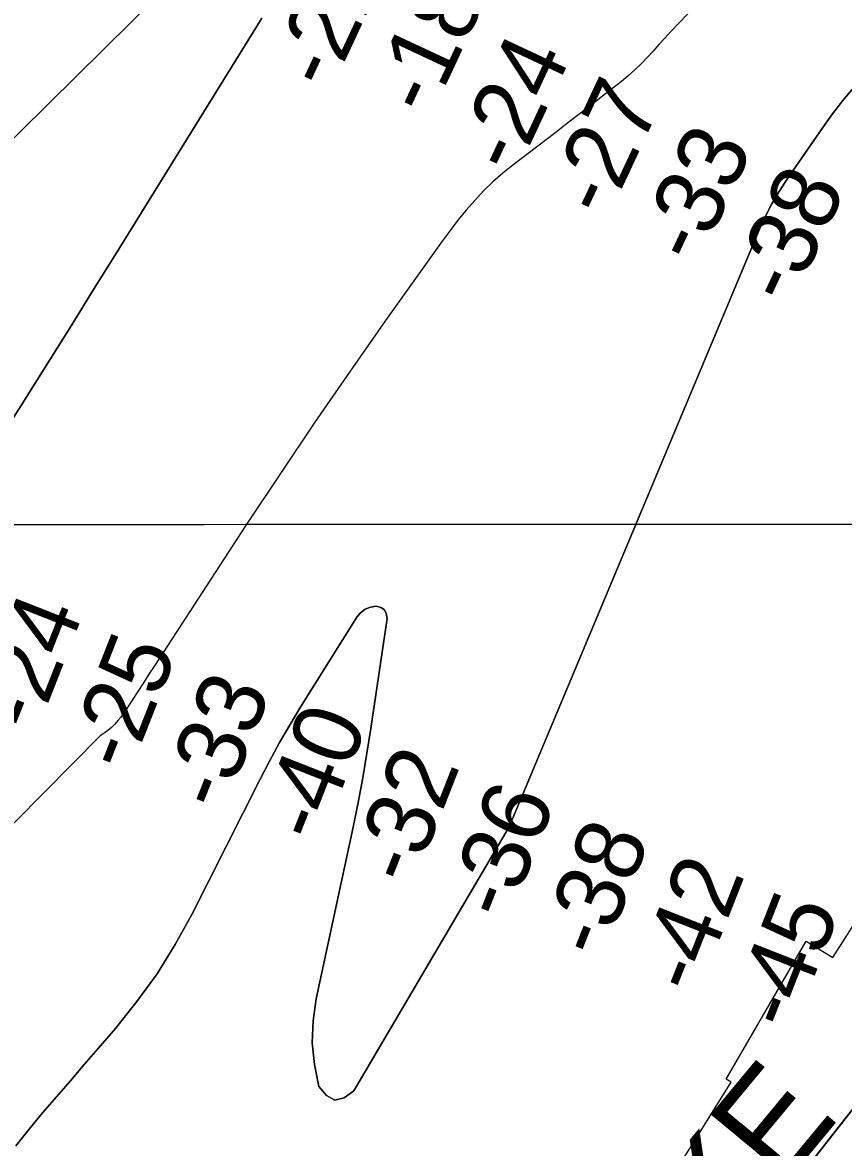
# Model space of a CAD drawing. Extents: x 3271442 to 3309282, y 752266 to 777610.
# Drawn here: x 3289012 to 3289820, y 763091 to 764198 of the extents above; entities that cross this region are included whole.
import ezdxf

# ---------------------------------------------------------------- set-up
doc = ezdxf.new("R2010")
doc.units = 0
for name, color, linetype in [('V-GRID-MAJR', 7, 'Continuous'), ('V-RIVR-RANG', 7, 'Continuous'), ('V-RRAP-FSHR', 7, 'Continuous'), ('V-RRAP-RVMT', 7, 'Continuous'), ('V-RRAP-RVMT-IDEN', 7, 'Continuous'), ('V-TOPO-DPTH', 7, 'Continuous'), ('V-TOPO-MINR', 7, 'Continuous')]:
    doc.layers.add(name, color=color, linetype=linetype)

msp = doc.modelspace()

# ---------------------------------------------------------------- linework, layer by layer
at = {"layer": 'V-GRID-MAJR'}
msp.add_spline([(3275589.54, 763703.55), (3280833.333, 763703.169), (3286077.126, 763703.55), (3291320.919, 763704.694), (3296564.7120000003, 763706.601), (3301808.505, 763709.27), (3307052.2970000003, 763712.703), (3307052.298, 763712.703)], degree=3, dxfattribs=at)
at = {"layer": 'V-RRAP-FSHR'}
msp.add_spline([(3289175.294, 762139.237), (3289199.423, 762153.422), (3289238.7800000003, 762167.307), (3289290.7830000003, 762181.407), (3289361.3340000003, 762211.474), (3289422.744, 762245.581), (3289515.5500000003, 762307.77), (3289579.907, 762382.161), (3289624.813, 762451.5380000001), (3289672.322, 762536.1240000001), (3289709.182, 762613.429), (3289742.72, 762696.074), (3289778.1550000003, 762754.902), (3289819.528, 762799.0530000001), (3289911.373, 762921.9230000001), (3289994.147, 763031.194), (3290081.225, 763125.2000000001), (3290188.829, 763225.805), (3290291.386, 763333.074), (3290344.486, 763399.5160000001), (3290388.7060000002, 763467.198), (3290474.091, 763575.3150000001), (3290571.032, 763693.184), (3290669.807, 763810.118), (3290775.646, 763894.02), (3290904.089, 763991.906), (3291011.392, 764077.283), (3291099.769, 764130.4400000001), (3291153.65, 764153.451), (3291210.451, 764195.778), (3291300.741, 764249.0260000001), (3291400.461, 764351.43), (3291483.312, 764483.334), (3291547.7060000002, 764562.328), (3291620.771, 764622.941), (3291661.95, 764638.83), (3291706.225, 764608.33), (3291755.419, 764603.5040000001), (3291805.881, 764628.5260000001)], degree=3, dxfattribs=at)
at = {"layer": 'V-RRAP-RVMT'}
msp.add_lwpolyline([(3289582.620731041, 762997.3884135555), (3289626.846000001, 763063.6469999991), (3289644.886000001, 763051.422999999), (3289709.272000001, 763155.006999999), (3289704.299000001, 763158.1209999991), (3289783.213000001, 763294.0759999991), (3289809.430000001, 763277.729999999), (3289884.412000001, 763395.7259999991), (3289929.712000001, 763369.408999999), (3290001.690000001, 763497.831999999), (3290019.628000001, 763487.8429999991), (3290094.582000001, 763611.243999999), (3290107.295000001, 763605.1109999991), (3290184.8570000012, 763727.2329999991), (3290209.226000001, 763711.319999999), (3290287.314000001, 763838.2769999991), (3290295.310000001, 763833.8659999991), (3290373.867000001, 763956.675999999), (3290389.671000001, 763948.5439999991), (3290471.137000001, 764068.214999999), (3290488.172000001, 764057.7819999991), (3290568.904000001, 764175.9049999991), (3290607.361000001, 764149.505999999), (3290692.585000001, 764267.596999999)], dxfattribs=at)
at = {"layer": 'V-TOPO-DPTH'}
for points in [[(3290095.8403100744, 764653.6847163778), (3289649.982433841, 764189.0270312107), (3289644.149124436, 764182.6599651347), (3289638.323215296, 764176.2861467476), (3289632.508406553, 764169.9021998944), (3289626.700998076, 764163.5115007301), (3289620.748169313, 764157.2782180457), (3289614.595264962, 764151.2602650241), (3289608.1422472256, 764145.5653064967), (3289601.4891539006, 764140.0856776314), (3289588.61060812, 764130.0215252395), (3289575.3505615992, 764119.6939240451), (3289562.068235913, 764109.3951529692), (3289548.752491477, 764099.1396270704), (3289535.4144678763, 764088.9129312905), (3289494.4869150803, 764057.6379789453), (3289484.5500369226, 764049.5825890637), (3289474.9451340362, 764041.1694336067), (3289465.8381940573, 764032.2196297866), (3289457.0632293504, 764022.9120603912), (3289448.701931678, 764013.204305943), (3289440.5571526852, 764003.3238890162), (3289432.737151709, 763993.1844783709), (3289425.1336694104, 763982.8724052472), (3289369.3730432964, 763904.6208561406), (3289334.367260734, 763854.8383540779), (3289299.7816290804, 763804.76950051), (3289265.826223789, 763754.2711196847), (3289232.2909694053, 763703.4863873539), (3289142.1059977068, 763565.0339051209), (3289136.600261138, 763556.5731972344), (3289131.099572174, 763548.1092121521), (3289125.606454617, 763539.640311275), (3289120.1183846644, 763531.1681332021), (3289114.137650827, 763521.9263543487), (3289111.5462666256, 763518.1488680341), (3289108.825792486, 763514.472384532), (3289105.9116834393, 763510.947405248), (3289102.868484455, 763507.5234287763), (3289099.6072945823, 763504.3250446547), (3289096.1879453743, 763501.3226237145), (3289092.53135716, 763498.6141475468), (3289088.7166096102, 763496.1016345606), (3288699.583559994, 763102.6186384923)], [(3290095.8403100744, 764653.6847163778), (3289649.982433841, 764189.0270312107), (3289644.149124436, 764182.6599651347), (3289638.323215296, 764176.2861467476), (3289632.508406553, 764169.9021998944), (3289626.700998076, 764163.5115007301), (3289620.748169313, 764157.2782180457), (3289614.595264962, 764151.2602650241), (3289608.1422472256, 764145.5653064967), (3289601.4891539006, 764140.0856776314), (3289588.61060812, 764130.0215252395), (3289575.3505615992, 764119.6939240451), (3289562.068235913, 764109.3951529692), (3289548.752491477, 764099.1396270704), (3289535.4144678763, 764088.9129312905), (3289494.4869150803, 764057.6379789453), (3289484.5500369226, 764049.5825890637), (3289474.9451340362, 764041.1694336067), (3289465.8381940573, 764032.2196297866), (3289457.0632293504, 764022.9120603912), (3289448.701931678, 764013.204305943), (3289440.5571526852, 764003.3238890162), (3289432.737151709, 763993.1844783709), (3289425.1336694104, 763982.8724052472), (3289369.3730432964, 763904.6208561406), (3289334.367260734, 763854.8383540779), (3289299.7816290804, 763804.76950051), (3289265.826223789, 763754.2711196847), (3289232.2909694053, 763703.4863873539), (3289142.1059977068, 763565.0339051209), (3289136.600261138, 763556.5731972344), (3289131.099572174, 763548.1092121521), (3289125.606454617, 763539.640311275), (3289120.1183846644, 763531.1681332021), (3289114.137650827, 763521.9263543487), (3289111.5462666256, 763518.1488680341), (3289108.825792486, 763514.472384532), (3289105.9116834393, 763510.947405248), (3289102.868484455, 763507.5234287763), (3289099.6072945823, 763504.3250446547), (3289096.1879453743, 763501.3226237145), (3289092.53135716, 763498.6141475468), (3289088.7166096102, 763496.1016345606), (3288699.583559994, 763102.6186384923)], [(3289546.7150164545, 762768.4046271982), (3289979.8696786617, 763321.3593500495), (3290007.398644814, 763355.2150993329), (3290035.0132644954, 763389.000567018), (3290062.7563644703, 763422.6806123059), (3290090.585117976, 763456.2903759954), (3290118.7140335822, 763489.6415935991), (3290147.157359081, 763522.7184977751), (3290176.0722994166, 763555.383931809), (3290205.3016496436, 763587.7750524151), (3290238.78381471, 763624.3480452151), (3290255.8610261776, 763643.6631401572), (3290272.47703882, 763663.353938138), (3290288.401253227, 763683.6082906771), (3290303.8642688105, 763704.2383462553), (3290322.9299165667, 763730.6149328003), (3290328.459763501, 763738.3760957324), (3290333.9183287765, 763746.1863577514), (3290339.2699715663, 763754.0702684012), (3290344.5503326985, 763762.0032781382), (3290875.225551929, 764299.7963633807)], [(3286606.268422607, 761301.335463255), (3286993.5756648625, 762052.6210506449), (3287562.97, 762669.84), (3288421.440914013, 763119.702667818), (3288431.2514201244, 763136.9510444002), (3288858.495536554, 763597.8571805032), (3288874.8436403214, 763620.3684371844), (3288891.067842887, 763642.9678753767), (3288907.106193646, 763665.6995858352), (3288923.020643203, 763688.5194778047), (3288932.8581336, 763702.7495477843), (3288953.394158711, 763732.8851647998), (3288973.657991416, 763763.2000986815), (3288993.513535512, 763793.7840078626), (3289013.096887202, 763824.5472339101), (3289017.5368289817, 763831.6262076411), (3289039.106212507, 763866.0819795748), (3289060.6359832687, 763900.5624385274), (3289082.106334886, 763935.0799280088), (3289103.5370737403, 763969.6221045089), (3289247.6865036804, 764202.4101642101)], [(3286606.268422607, 761301.335463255), (3286993.5756648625, 762052.6210506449), (3287562.97, 762669.84), (3288421.440914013, 763119.702667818), (3288431.2514201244, 763136.9510444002), (3288858.495536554, 763597.8571805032), (3288874.8436403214, 763620.3684371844), (3288891.067842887, 763642.9678753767), (3288907.106193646, 763665.6995858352), (3288923.020643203, 763688.5194778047), (3288932.8581336, 763702.7495477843), (3288953.394158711, 763732.8851647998), (3288973.657991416, 763763.2000986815), (3288993.513535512, 763793.7840078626), (3289013.096887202, 763824.5472339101), (3289017.5368289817, 763831.6262076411), (3289039.106212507, 763866.0819795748), (3289060.6359832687, 763900.5624385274), (3289082.106334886, 763935.0799280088), (3289103.5370737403, 763969.6221045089), (3289247.6865036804, 764202.4101642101)], [(3289005.440692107, 763092.5673011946), (3289018.5555454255, 763108.8273032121), (3289031.972159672, 763124.8506959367), (3289045.6150390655, 763140.6967100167), (3289059.257314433, 763156.5432440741), (3289072.8986837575, 763172.3905580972), (3289086.5394490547, 763188.2383920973), (3289103.605916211, 763208.0673511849), (3289124.7438305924, 763234.5223417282), (3289144.51776264, 763261.8891114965), (3289162.2457211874, 763290.6235501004), (3289178.609697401, 763320.2697679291), (3289245.575992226, 763452.8122762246), (3289255.143997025, 763471.1298576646), (3289265.0365056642, 763489.264686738), (3289275.415770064, 763507.125387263), (3289286.119538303, 763524.8033354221), (3289340.9827582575, 763612.7075599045), (3289344.798633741, 763617.1195004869), (3289349.1647865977, 763620.5646762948), (3289354.3563555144, 763622.559704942), (3289360.098201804, 763623.5879688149), (3289364.732756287, 763622.3007000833), (3289368.2443888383, 763620.0217483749), (3289370.071638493, 763616.2552722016), (3289370.775966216, 763611.497113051), (3289354.83222843, 763503.1169114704), (3289351.007559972, 763478.7855893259), (3289346.86458086, 763454.5118285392), (3289342.2441357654, 763430.324409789), (3289337.3053800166, 763406.1945523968), (3289300.964809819, 763237.1384201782), (3289297.9577147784, 763215.4942481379), (3289297.0534825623, 763193.9158031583), (3289299.3035445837, 763172.43594877), (3289303.6564694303, 763151.0218214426), (3289311.2509592, 763141.9256087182), (3289319.4347564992, 763137.3903710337), (3289328.502515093, 763139.6965959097), (3289338.159581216, 763146.5637958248), (3289490.84, 763406.42), (3289737.337099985, 763994.5919328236), (3289743.1205277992, 764007.2715569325), (3289749.408786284, 764019.6752341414), (3289756.4542907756, 764031.6649910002), (3289764.0046259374, 764043.3788009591), (3289799.3540712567, 764094.6492979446), (3289809.0883955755, 764108.1271967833), (3289819.2001603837, 764121.3020716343), (3289829.8780859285, 764134.0224105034)], [(3289829.8780859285, 764134.0224105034), (3289819.2001603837, 764121.3020716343), (3289809.0883955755, 764108.1271967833), (3289799.3540712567, 764094.6492979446), (3289764.0046259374, 764043.3788009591), (3289756.4542907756, 764031.6649910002), (3289749.408786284, 764019.6752341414), (3289743.1205277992, 764007.2715569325), (3289737.337099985, 763994.5919328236), (3289490.84, 763406.42), (3289338.159581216, 763146.5637958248), (3289328.502515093, 763139.6965959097), (3289319.4347564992, 763137.3903710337), (3289311.2509592, 763141.9256087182), (3289303.6564694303, 763151.0218214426), (3289299.3035445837, 763172.43594877), (3289297.0534825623, 763193.9158031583), (3289297.9577147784, 763215.4942481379), (3289300.964809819, 763237.1384201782), (3289337.3053800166, 763406.1945523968), (3289342.2441357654, 763430.324409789), (3289346.86458086, 763454.5118285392), (3289351.007559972, 763478.7855893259), (3289354.83222843, 763503.1169114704), (3289370.775966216, 763611.497113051), (3289370.071638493, 763616.2552722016), (3289368.2443888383, 763620.0217483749), (3289364.732756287, 763622.3007000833), (3289360.098201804, 763623.5879688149), (3289354.3563555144, 763622.559704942), (3289349.1647865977, 763620.5646762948), (3289344.798633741, 763617.1195004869), (3289340.9827582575, 763612.7075599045), (3289286.119538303, 763524.8033354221), (3289275.415770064, 763507.125387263), (3289265.0365056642, 763489.264686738), (3289255.143997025, 763471.1298576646), (3289245.575992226, 763452.8122762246), (3289178.609697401, 763320.2697679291), (3289162.2457211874, 763290.6235501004), (3289144.51776264, 763261.8891114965), (3289124.7438305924, 763234.5223417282), (3289103.605916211, 763208.0673511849), (3289086.5394490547, 763188.2383920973), (3289072.8986837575, 763172.3905580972), (3289059.257314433, 763156.5432440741), (3289045.6150390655, 763140.6967100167), (3289031.972159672, 763124.8506959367), (3289018.5555454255, 763108.8273032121), (3289005.440692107, 763092.5673011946)], [(3289883.541932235, 763118.2456800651), (3289886.9798165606, 763122.412776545), (3289844.4479096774, 763148.483208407), (3289840.448301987, 763143.3774063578), (3289546.7150164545, 762768.4046271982), (3289545.733510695, 762766.7756588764), (3289544.7411440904, 762765.1534097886), (3289543.732486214, 762763.5412395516), (3289542.7129674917, 762761.935788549), (3289539.9508434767, 762757.63426372), (3289539.1311430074, 762756.4759385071), (3289538.24790338, 762755.3733744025), (3289537.2693550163, 762754.3544519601), (3289536.227267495, 762753.3912906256), (3289054.4834110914, 762403.1466262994), (3289052.3151086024, 762396.736234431), (3289001.9729578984, 762354.7118971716)]]:
    msp.add_lwpolyline(points, dxfattribs=at)
at = {"layer": 'V-TOPO-MINR'}
for points in [[(3290095.8403100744, 764653.6847163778), (3289649.982433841, 764189.0270312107), (3289644.149124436, 764182.6599651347), (3289638.323215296, 764176.2861467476), (3289632.508406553, 764169.9021998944), (3289626.700998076, 764163.5115007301), (3289620.748169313, 764157.2782180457), (3289614.595264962, 764151.2602650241), (3289608.1422472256, 764145.5653064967), (3289601.4891539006, 764140.0856776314), (3289588.61060812, 764130.0215252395), (3289575.3505615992, 764119.6939240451), (3289562.068235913, 764109.3951529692), (3289548.752491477, 764099.1396270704), (3289535.4144678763, 764088.9129312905), (3289494.4869150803, 764057.6379789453), (3289484.5500369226, 764049.5825890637), (3289474.9451340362, 764041.1694336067), (3289465.8381940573, 764032.2196297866), (3289457.0632293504, 764022.9120603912), (3289448.701931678, 764013.204305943), (3289440.5571526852, 764003.3238890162), (3289432.737151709, 763993.1844783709), (3289425.1336694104, 763982.8724052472), (3289369.3730432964, 763904.6208561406), (3289334.367260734, 763854.8383540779), (3289299.7816290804, 763804.76950051), (3289265.826223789, 763754.2711196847), (3289232.2909694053, 763703.4863873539), (3289142.1059977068, 763565.0339051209), (3289136.600261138, 763556.5731972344), (3289131.099572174, 763548.1092121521), (3289125.606454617, 763539.640311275), (3289120.1183846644, 763531.1681332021), (3289114.137650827, 763521.9263543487), (3289111.5462666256, 763518.1488680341), (3289108.825792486, 763514.472384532), (3289105.9116834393, 763510.947405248), (3289102.868484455, 763507.5234287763), (3289099.6072945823, 763504.3250446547), (3289096.1879453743, 763501.3226237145), (3289092.53135716, 763498.6141475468), (3289088.7166096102, 763496.1016345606), (3288699.583559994, 763102.6186384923)], [(3289546.7150164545, 762768.4046271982), (3289979.8696786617, 763321.3593500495), (3290007.398644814, 763355.2150993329), (3290035.0132644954, 763389.000567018), (3290062.7563644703, 763422.6806123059), (3290090.585117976, 763456.2903759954), (3290118.7140335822, 763489.6415935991), (3290147.157359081, 763522.7184977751), (3290176.0722994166, 763555.383931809), (3290205.3016496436, 763587.7750524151), (3290238.78381471, 763624.3480452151), (3290255.8610261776, 763643.6631401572), (3290272.47703882, 763663.353938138), (3290288.401253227, 763683.6082906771), (3290303.8642688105, 763704.2383462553), (3290322.9299165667, 763730.6149328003), (3290328.459763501, 763738.3760957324), (3290333.9183287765, 763746.1863577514), (3290339.2699715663, 763754.0702684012), (3290344.5503326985, 763762.0032781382), (3290875.225551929, 764299.7963633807)], [(3289173.8214334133, 764252.6523497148), (3288654.96, 763740.04), (3288538.5250245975, 763649.5890315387), (3287621.5700000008, 763327.54), (3287063.4120887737, 762745.7784618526), (3287059.2437056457, 762743.3252925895), (3287056.1428824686, 762739.6133722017), (3287053.753765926, 762735.0622843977), (3286685.7045300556, 762164.7204155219), (3286683.1291622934, 762163.2829335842), (3286680.9002365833, 762161.3514151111), (3286678.9022722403, 762159.0905389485), (3286655.023310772, 762125.6251792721), (3286644.137062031, 762108.880694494), (3286634.267990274, 762091.6117797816), (3286625.92468399, 762073.5562201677), (3286618.59855469, 762054.9762306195)], [(3289247.6865036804, 764202.4101642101), (3289103.5370737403, 763969.6221045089), (3289082.106334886, 763935.0799280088), (3289060.6359832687, 763900.5624385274), (3289039.106212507, 763866.0819795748), (3289017.5368289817, 763831.6262076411), (3289013.096887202, 763824.5472339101), (3288993.513535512, 763793.7840078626), (3288973.657991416, 763763.2000986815), (3288953.394158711, 763732.8851647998), (3288932.8581336, 763702.7495477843), (3288923.020643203, 763688.5194778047), (3288907.106193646, 763665.6995858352), (3288891.067842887, 763642.9678753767), (3288874.8436403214, 763620.3684371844), (3288858.495536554, 763597.8571805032), (3288431.2514201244, 763136.9510444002), (3288421.440914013, 763119.702667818), (3287562.97, 762669.84), (3286993.5756648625, 762052.6210506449), (3286606.268422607, 761301.335463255)], [(3289829.8780859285, 764134.0224105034), (3289819.2001603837, 764121.3020716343), (3289809.0883955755, 764108.1271967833), (3289799.3540712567, 764094.6492979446), (3289764.0046259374, 764043.3788009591), (3289756.4542907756, 764031.6649910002), (3289749.408786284, 764019.6752341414), (3289743.1205277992, 764007.2715569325), (3289737.337099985, 763994.5919328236), (3289490.84, 763406.42), (3289338.159581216, 763146.5637958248), (3289328.502515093, 763139.6965959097), (3289319.4347564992, 763137.3903710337), (3289311.2509592, 763141.9256087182), (3289303.6564694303, 763151.0218214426), (3289299.3035445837, 763172.43594877), (3289297.0534825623, 763193.9158031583), (3289297.9577147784, 763215.4942481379), (3289300.964809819, 763237.1384201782), (3289337.3053800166, 763406.1945523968), (3289342.2441357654, 763430.324409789), (3289346.86458086, 763454.5118285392), (3289351.007559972, 763478.7855893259), (3289354.83222843, 763503.1169114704), (3289370.775966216, 763611.497113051), (3289370.071638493, 763616.2552722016), (3289368.2443888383, 763620.0217483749), (3289364.732756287, 763622.3007000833), (3289360.098201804, 763623.5879688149), (3289354.3563555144, 763622.559704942), (3289349.1647865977, 763620.5646762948), (3289344.798633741, 763617.1195004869), (3289340.9827582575, 763612.7075599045), (3289286.119538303, 763524.8033354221), (3289275.415770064, 763507.125387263), (3289265.0365056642, 763489.264686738), (3289255.143997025, 763471.1298576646), (3289245.575992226, 763452.8122762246), (3289178.609697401, 763320.2697679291), (3289162.2457211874, 763290.6235501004), (3289144.51776264, 763261.8891114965), (3289124.7438305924, 763234.5223417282), (3289103.605916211, 763208.0673511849), (3289086.5394490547, 763188.2383920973), (3289072.8986837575, 763172.3905580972), (3289059.257314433, 763156.5432440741), (3289045.6150390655, 763140.6967100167), (3289031.972159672, 763124.8506959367), (3289018.5555454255, 763108.8273032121), (3289005.440692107, 763092.5673011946)]]:
    msp.add_lwpolyline(points, dxfattribs=at)

# ---------------------------------------------------------------- texts
at = {"layer": 'V-RIVR-RANG'}
for s, rotation, p in [('-22', 64.96300000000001, (3289314.6544250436, 764128.6687898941)), ('-18', 64.96300000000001, (3289413.188958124, 764103.3263147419)), ('-24', 64.96300000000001, (3289496.8753814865, 764046.1987173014)), ('-27', 64.96300000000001, (3289587.259749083, 764003.4107239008)), ('-33', 64.96300000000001, (3289676.192895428, 763957.5158162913)), ('-38', 64.96300000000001, (3289767.8062194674, 763917.3567502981)), ('-24', 68.5406111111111, (3289024.98520902, 763496.5542854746)), ('-25', 68.5406111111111, (3289117.2826982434, 763458.0118304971)), ('-33', 68.5406111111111, (3289209.4836859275, 763419.2248819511)), ('-40', 68.5406111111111, (3289304.6762213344, 763388.0472340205)), ('-32', 68.5406111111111, (3289395.623689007, 763346.0678690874)), ('-36', 68.5406111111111, (3289489.561704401, 763311.69880477)), ('-38', 68.5406111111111, (3289582.341701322, 763274.3838176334)), ('-42', 68.5406111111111, (3289675.8937105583, 763239.0327790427)), ('-45', 68.5406111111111, (3289769.252716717, 763203.1907533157))]:
    msp.add_text(s, height=67, rotation=rotation, dxfattribs=at).set_placement(p)
at = {"layer": 'V-RRAP-RVMT-IDEN'}
msp.add_text('LAKE', height=99.99980200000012, rotation=50.3147111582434, dxfattribs=at).set_placement((3289597.7569173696, 762856.6053798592))

doc.saveas('drawing.dxf')
